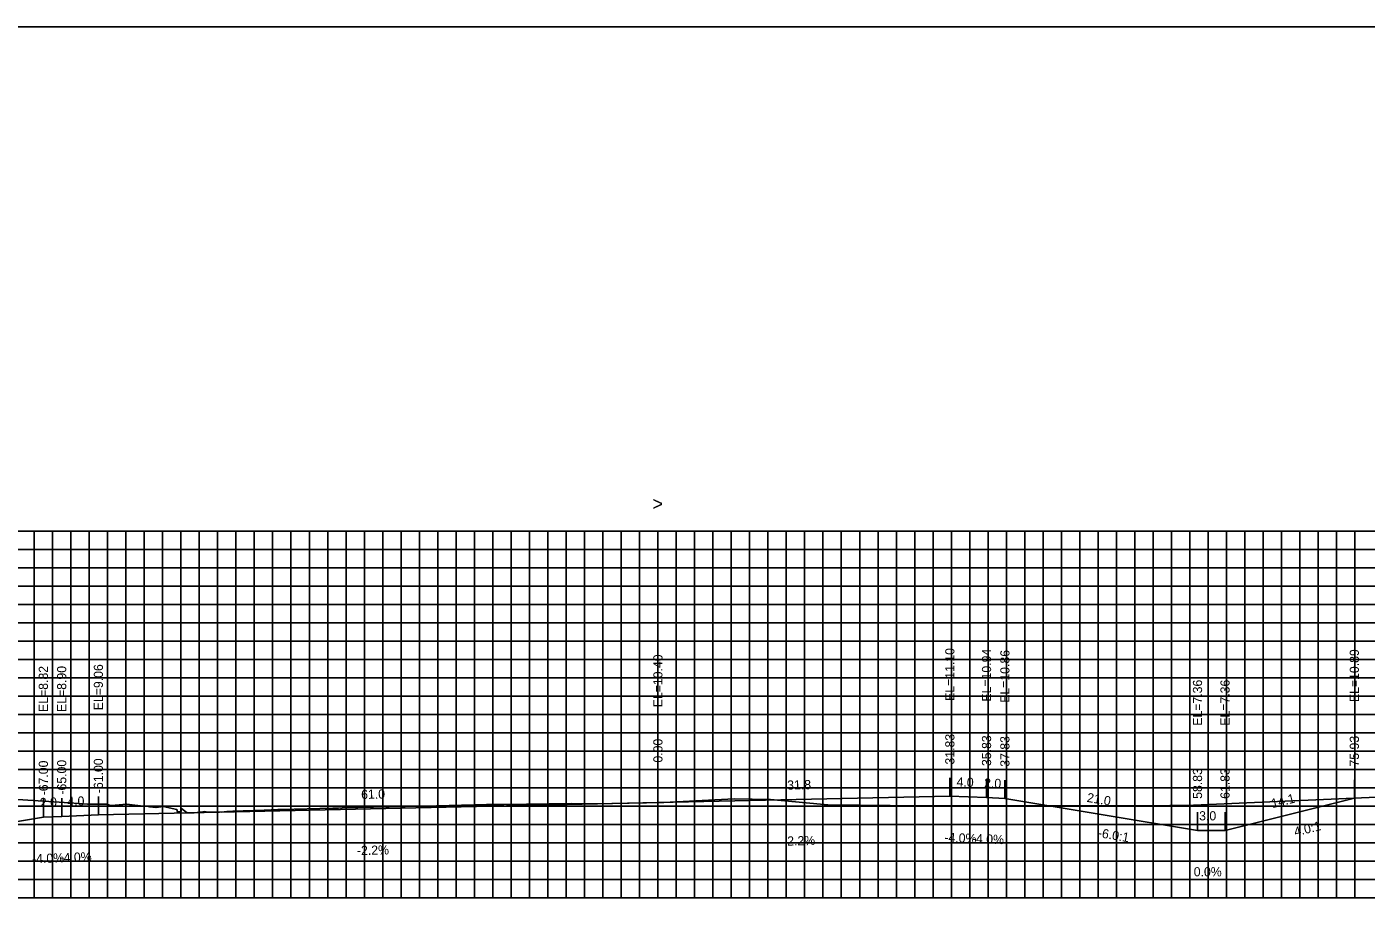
# Model space of a CAD drawing. Extents: x 1797419 to 1809236, y 248759 to 251512.
# Drawn here: x 1803582.2 to 1803728.2, y 250511 to 250607.3 of the extents above; entities that cross this region are included whole.
import ezdxf

# ---------------------------------------------------------------- set-up
doc = ezdxf.new("R2010")
doc.units = 0
for name, color, linetype in [('3', 7, 'Continuous'), ('4', 7, 'Continuous'), ('60', 7, 'Continuous'), ('CL-CNST', 7, 'Continuous'), ('Level 62', 7, 'Continuous'), ('M-ROADS', 7, 'Continuous')]:
    doc.layers.add(name, color=color, linetype=linetype)

msp = doc.modelspace()

# ---------------------------------------------------------------- linework, layer by layer
for p, q in [((1803682.83, 250523.36), (1803682.83, 250525.36)), ((1803651, 250522.66), (1803651, 250524.66)), ((1803686.83, 250523.2), (1803686.83, 250525.2)), ((1803688.83, 250523.12), (1803688.83, 250525.12)), ((1803726.93, 250523.14), (1803726.93, 250525.14)), ((1803584, 250521.08), (1803584, 250523.08)), ((1803586, 250521.16), (1803586, 250523.16)), ((1803590, 250521.32), (1803590, 250523.32)), ((1803709.83, 250519.62), (1803709.83, 250521.62)), ((1803712.83, 250519.62), (1803712.83, 250521.62))]:
    msp.add_line(p, q)
msp.add_lwpolyline([(1803501, 250417.26), (1803801, 250417.26), (1803801, 250607.26), (1803501, 250607.26)], close=True)
at = {"layer": '60'}
for p, q in [((1803501, 250512.26), (1803801, 250512.26)), ((1803591, 250512.2), (1803591, 250512.26)), ((1803601, 250512.2), (1803601, 250512.26)), ((1803611, 250512.2), (1803611, 250512.26)), ((1803621, 250512.2), (1803621, 250512.26)), ((1803631, 250512.2), (1803631, 250512.26)), ((1803641, 250512.2), (1803641, 250512.26)), ((1803651, 250512.2), (1803651, 250512.26)), ((1803661, 250512.2), (1803661, 250512.26)), ((1803671, 250512.2), (1803671, 250512.26)), ((1803681, 250512.2), (1803681, 250512.26)), ((1803691, 250512.2), (1803691, 250512.26)), ((1803701, 250512.2), (1803701, 250512.26)), ((1803711, 250512.2), (1803711, 250512.26)), ((1803721, 250512.2), (1803721, 250512.26))]:
    msp.add_line(p, q, dxfattribs=at)
at = {"layer": 'CL-CNST'}
msp.add_lwpolyline([(1803540.84, 250523.96), (1803560, 250517.58), (1803563, 250517.58), (1803584, 250521.08), (1803586, 250521.16), (1803590, 250521.32), (1803651, 250522.66), (1803682.83, 250523.36), (1803686.83, 250523.2), (1803688.83, 250523.12), (1803709.83, 250519.62), (1803712.83, 250519.62), (1803726.93, 250523.14)], dxfattribs=at)
at = {"layer": 'Level 62'}
for p, q in [((1803501, 250552.26), (1803801, 250552.26)), ((1803583, 250512.26), (1803583, 250552.26)), ((1803585, 250512.26), (1803585, 250552.26)), ((1803587, 250512.26), (1803587, 250552.26)), ((1803589, 250512.26), (1803589, 250552.26)), ((1803591, 250512.26), (1803591, 250552.26)), ((1803593, 250512.26), (1803593, 250552.26)), ((1803595, 250512.26), (1803595, 250552.26)), ((1803597, 250512.26), (1803597, 250552.26)), ((1803599, 250512.26), (1803599, 250552.26)), ((1803601, 250512.26), (1803601, 250552.26)), ((1803603, 250512.26), (1803603, 250552.26)), ((1803605, 250512.26), (1803605, 250552.26)), ((1803607, 250512.26), (1803607, 250552.26)), ((1803609, 250512.26), (1803609, 250552.26)), ((1803611, 250512.26), (1803611, 250552.26)), ((1803613, 250512.26), (1803613, 250552.26)), ((1803615, 250512.26), (1803615, 250552.26)), ((1803617, 250512.26), (1803617, 250552.26)), ((1803619, 250512.26), (1803619, 250552.26)), ((1803621, 250512.26), (1803621, 250552.26)), ((1803623, 250512.26), (1803623, 250552.26)), ((1803625, 250512.26), (1803625, 250552.26)), ((1803627, 250512.26), (1803627, 250552.26)), ((1803629, 250512.26), (1803629, 250552.26)), ((1803631, 250512.26), (1803631, 250552.26)), ((1803633, 250512.26), (1803633, 250552.26)), ((1803635, 250512.26), (1803635, 250552.26)), ((1803637, 250512.26), (1803637, 250552.26)), ((1803639, 250512.26), (1803639, 250552.26)), ((1803641, 250512.26), (1803641, 250552.26)), ((1803643, 250512.26), (1803643, 250552.26)), ((1803645, 250512.26), (1803645, 250552.26)), ((1803647, 250512.26), (1803647, 250552.26)), ((1803649, 250512.26), (1803649, 250552.26)), ((1803651, 250512.26), (1803651, 250552.26)), ((1803653, 250512.26), (1803653, 250552.26)), ((1803655, 250512.26), (1803655, 250552.26)), ((1803657, 250512.26), (1803657, 250552.26)), ((1803659, 250512.26), (1803659, 250552.26)), ((1803661, 250512.26), (1803661, 250552.26)), ((1803663, 250512.26), (1803663, 250552.26)), ((1803665, 250512.26), (1803665, 250552.26)), ((1803667, 250512.26), (1803667, 250552.26)), ((1803669, 250512.26), (1803669, 250552.26)), ((1803671, 250512.26), (1803671, 250552.26)), ((1803673, 250512.26), (1803673, 250552.26)), ((1803675, 250512.26), (1803675, 250552.26)), ((1803677, 250512.26), (1803677, 250552.26)), ((1803679, 250512.26), (1803679, 250552.26)), ((1803681, 250512.26), (1803681, 250552.26)), ((1803683, 250512.26), (1803683, 250552.26)), ((1803685, 250512.26), (1803685, 250552.26)), ((1803687, 250512.26), (1803687, 250552.26)), ((1803689, 250512.26), (1803689, 250552.26)), ((1803691, 250512.26), (1803691, 250552.26)), ((1803693, 250512.26), (1803693, 250552.26)), ((1803695, 250512.26), (1803695, 250552.26)), ((1803697, 250512.26), (1803697, 250552.26)), ((1803699, 250512.26), (1803699, 250552.26)), ((1803701, 250512.26), (1803701, 250552.26)), ((1803703, 250512.26), (1803703, 250552.26)), ((1803705, 250512.26), (1803705, 250552.26)), ((1803707, 250512.26), (1803707, 250552.26)), ((1803709, 250512.26), (1803709, 250552.26)), ((1803711, 250512.26), (1803711, 250552.26)), ((1803713, 250512.26), (1803713, 250552.26)), ((1803715, 250512.26), (1803715, 250552.26)), ((1803717, 250512.26), (1803717, 250552.26)), ((1803719, 250512.26), (1803719, 250552.26)), ((1803721, 250512.26), (1803721, 250552.26)), ((1803723, 250512.26), (1803723, 250552.26)), ((1803725, 250512.26), (1803725, 250552.26)), ((1803727, 250512.26), (1803727, 250552.26)), ((1803501, 250550.26), (1803801, 250550.26)), ((1803501, 250548.26), (1803801, 250548.26)), ((1803501, 250546.26), (1803801, 250546.26)), ((1803501, 250544.26), (1803801, 250544.26)), ((1803501, 250542.26), (1803801, 250542.26)), ((1803501, 250540.26), (1803801, 250540.26)), ((1803501, 250538.26), (1803801, 250538.26)), ((1803501, 250536.26), (1803801, 250536.26)), ((1803501, 250534.26), (1803801, 250534.26)), ((1803501, 250532.26), (1803801, 250532.26)), ((1803501, 250530.26), (1803801, 250530.26)), ((1803501, 250528.26), (1803801, 250528.26)), ((1803501, 250526.26), (1803801, 250526.26)), ((1803501, 250524.26), (1803801, 250524.26)), ((1803501, 250522.26), (1803801, 250522.26)), ((1803501, 250520.26), (1803801, 250520.26)), ((1803501, 250518.26), (1803801, 250518.26)), ((1803501, 250516.26), (1803801, 250516.26)), ((1803501, 250514.26), (1803801, 250514.26)), ((1803501, 250512.26), (1803801, 250512.26))]:
    msp.add_line(p, q, dxfattribs=at)
at = {"layer": 'M-ROADS'}
msp.add_lwpolyline([(1803574.35, 250523.44), (1803586.87, 250522.62), (1803588.83, 250522.48), (1803589.91, 250522.5), (1803590.86, 250522.5), (1803591.12, 250522.42), (1803591.4, 250522.34), (1803593.11, 250522.48), (1803594.89, 250522.28), (1803595.26, 250522.28), (1803595.58, 250522.19), (1803595.95, 250522.17), (1803596.29, 250522.11), (1803597.08, 250522.22), (1803598.54, 250521.9), (1803598.61, 250521.65), (1803599.01, 250521.7), (1803599.01, 250521.87), (1803599.02, 250521.76), (1803599.06, 250522.03), (1803599.38, 250521.78), (1803599.67, 250521.56), (1803599.96, 250521.53), (1803600.24, 250521.53), (1803600.44, 250521.55), (1803601.38, 250521.67), (1803601.52, 250521.69), (1803601.77, 250521.66), (1803603.4, 250521.61), (1803604.02, 250521.69), (1803604.26, 250521.7), (1803604.67, 250521.71), (1803608.09, 250521.85), (1803609.58, 250521.9), (1803609.92, 250521.89), (1803615.57, 250522.06), (1803615.89, 250522.07), (1803616.17, 250522.07), (1803616.57, 250522.08), (1803626.87, 250522.32), (1803632.3, 250522.47), (1803634.22, 250522.47), (1803641.61, 250522.55), (1803644.08, 250522.52), (1803651.65, 250522.66), (1803659.3, 250523.07), (1803663.26, 250522.99), (1803668.72, 250522.48), (1803669.52, 250522.43), (1803679.74, 250522.3), (1803706.83, 250522.34), (1803707.42, 250522.33), (1803708.55, 250522.33), (1803731.04, 250523.32)], dxfattribs=at)

# ---------------------------------------------------------------- texts
for s, rotation, p in [('-6.0:1', 350.5377, (1803698.92, 250518.9)), ('4.0:1', 14.0362, (1803720.49, 250518.96))]:
    msp.add_text(s, height=1, rotation=rotation).set_placement(p)
at = {"layer": '3'}
for s, p in [('EL=10.40', (1803651.5, 250533.05)), ('EL=11.10', (1803683.33, 250533.75)), ('EL=10.94', (1803687.33, 250533.67)), ('EL=10.86', (1803689.33, 250533.54)), ('EL=10.89', (1803727.43, 250533.62)), ('EL=8.82', (1803584.5, 250532.54)), ('EL=8.90', (1803586.5, 250532.54)), ('EL=9.06', (1803590.5, 250532.73)), ('EL=7.36', (1803710.33, 250531.04)), ('EL=7.36', (1803713.33, 250531.04)), ('31.83', (1803683.33, 250526.81)), ('35.83', (1803687.33, 250526.65)), ('37.83', (1803689.33, 250526.57)), ('75.93', (1803727.43, 250526.59)), ('0.00', (1803651.5, 250527.02)), ('-67.00', (1803584.5, 250523.45)), ('-65.00', (1803586.5, 250523.53)), ('-61.00', (1803590.5, 250523.69)), ('58.83', (1803710.33, 250523.07)), ('61.83', (1803713.33, 250523.07))]:
    msp.add_text(s, height=1, rotation=90, dxfattribs=at).set_placement(p)
at = {"layer": '4'}
for s, rotation, p in [('4.0', 357.7094, (1803683.55, 250524.43)), ('2.0', 357.7094, (1803686.55, 250524.31)), ('61.0', 1.2603, (1803618.66, 250523.05)), ('31.8', 1.2603, (1803665.11, 250524.07)), ('2.0', 2.2906, (1803583.64, 250522.16)), ('4.0', 2.2906, (1803586.64, 250522.28)), ('21.0', 350.5377, (1803697.72, 250522.75)), ('14.1', 14.0362, (1803718.01, 250522.05)), ('-2.2%', 1.2603, (1803618.2, 250516.93)), ('2.2%', 1.2603, (1803665.11, 250517.97)), ('-4.0%', 357.7094, (1803682.22, 250518.38)), ('-4.0%', 357.7094, (1803685.22, 250518.26)), ('-4.0%', 2.2906, (1803582.79, 250516.02)), ('-4.0%', 2.2906, (1803585.79, 250516.14))]:
    msp.add_text(s, height=1, rotation=rotation, dxfattribs=at).set_placement(p)
for s, p in [('3.0', (1803710.01, 250520.72)), ('0.0%', (1803709.42, 250514.62))]:
    msp.add_text(s, height=1, dxfattribs=at).set_placement(p)
at = {"layer": '60'}
msp.add_text('>', height=1.5, dxfattribs=at).set_placement((1803650.39, 250554.51))

doc.saveas('drawing.dxf')
